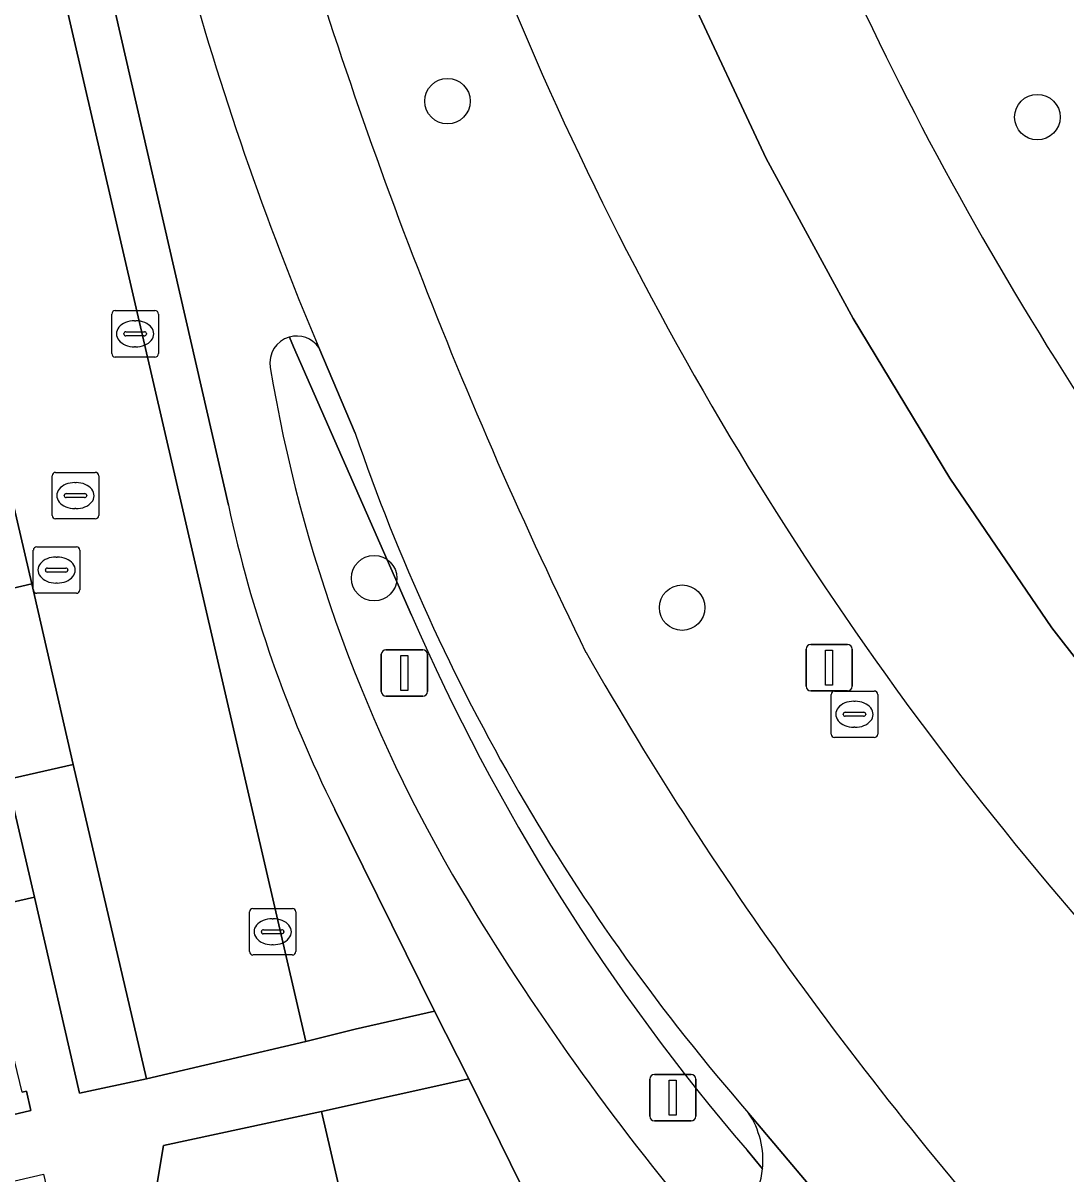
# Model space of a CAD drawing. Extents: x 156412 to 157779, y 382335 to 383768.
# Drawn here: x 156973.27 to 156995.69, y 382869.24 to 382893.96 of the extents above; entities that cross this region are included whole.
import ezdxf

# ---------------------------------------------------------------- set-up
doc = ezdxf.new("R2010")
doc.units = 0
for name, color, linetype in [('IMGEO_Berm_groen', 7, 'Continuous'), ('IMGEO_Boom', 7, 'Continuous'), ('IMGEO_Erf', 7, 'Continuous'), ('IMGEO_Fietspad_gesloten', 7, 'Continuous'), ('IMGEO_Groenvoorziening', 7, 'Continuous'), ('IMGEO_Haag', 7, 'Continuous'), ('IMGEO_Kolk', 7, 'Continuous'), ('IMGEO_Lichtmast', 7, 'Continuous'), ('IMGEO_Pand', 7, 'Continuous'), ('IMGEO_Rijbaan_lokaal_open', 7, 'Continuous'), ('IMGEO_Rijbaan_regionaal_gesloten', 7, 'Continuous'), ('IMGEO_Rioolput', 7, 'Continuous'), ('IMGEO_Verkeerseiland_groen', 7, 'Continuous'), ('IMGEO_Voetpad_open', 7, 'Continuous')]:
    doc.layers.add(name, color=color, linetype=linetype)

msp = doc.modelspace()

# ---------------------------------------------------------------- linework, layer by layer
at = {"layer": 'IMGEO_Berm_groen'}
for points in [[(156971.963, 382888.316), (156970.558, 382887.99), (156972.035, 382881.576), (156973.458, 382881.906)], [(156974.345, 382878.02), (156972.93, 382877.694), (156973.512, 382875.166), (156974.482, 382870.956), (156975.921, 382871.265)]]:
    msp.add_lwpolyline(points, close=True, dxfattribs=at)
for points in [[(156982.849, 382871.261), (156979.685, 382870.558), (156980.818, 382865.678), (156981.027, 382864.803), (156982.937, 382865.307)], [(156985.094, 382866.708), (156982.849, 382871.261)]]:
    msp.add_lwpolyline(points, dxfattribs=at)
for centre, radius, start, end in [((157056.402, 382925.074), 72.003, 199.21641, 216.51459), ((157079.135, 382926.418), 104.437, 196.22732, 206.12619), ((157051.264, 382922.518), 73.121, 202.1323, 221.28328), ((157052.723, 382918.878), 77.555, 209.71967, 222.48797)]:
    msp.add_arc(centre, radius, start, end, dxfattribs=at)
at = {"layer": 'IMGEO_Boom'}
for centre in [(156982.39, 382892.278), (156995.071, 382891.935), (156980.814, 382882.025), (156987.435, 382881.391)]:
    msp.add_circle(centre, 0.489, dxfattribs=at)
at = {"layer": 'IMGEO_Erf'}
msp.add_lwpolyline([(156972.308, 382874.899), (156973.512, 382875.166), (156972.93, 382877.694)], dxfattribs=at)
at = {"layer": 'IMGEO_Fietspad_gesloten'}
for points in [[(156979.624, 382886.983), (156980.408, 382885.14)], [(156992.974, 382865.655), (156988.864, 382870.528)], [(156988.864, 382870.528), (156992.974, 382865.655), (156993.032, 382865.598), (156993.087, 382865.539), (156993.14, 382865.477), (156994.554, 382863.812)]]:
    msp.add_lwpolyline(points, dxfattribs=at)
for centre, radius, start, end in [((157079.135, 382926.418), 104.437, 196.22732, 206.12619), ((157040.928, 382912.843), 66.536, 195.19869, 202.87182), ((157021.868, 382899.38), 43.837, 198.9561, 221.1601), ((157052.723, 382918.878), 77.555, 209.71967, 222.48797), ((156987.338, 382869.511), 1.834, 354.3922, 33.6803), ((156987.336, 382869.51), 1.836, 303.7195, 354.4405)]:
    msp.add_arc(centre, radius, start, end, dxfattribs=at)
at = {"layer": 'IMGEO_Groenvoorziening'}
for points in [[(156971.181, 382911.897), (156970.186, 382911.656), (156979.349, 382872.063), (156980.409, 382872.332), (156982.115, 382872.717), (156979.969, 382877.054)], [(156977.681, 382883.591), (156971.181, 382911.897)], [(156978.992, 382887.207), (156979.085, 382886.997), (156981.618, 382881.231)], [(156980.408, 382885.14), (156979.624, 382886.983)], [(156988.83, 382869.728), (156989.163, 382869.332)]]:
    msp.add_lwpolyline(points, dxfattribs=at)
for centre, radius, start, end in [((156979.151, 382886.652), 0.578, 35.0133, 105.955), ((157021.868, 382899.38), 43.837, 198.9561, 221.1601), ((157005.176, 382889.545), 28.132, 192.2196, 206.3612), ((157023.478, 382899.463), 45.658, 203.5359, 220.6368), ((156987.338, 382869.511), 1.834, 354.3922, 33.6803)]:
    msp.add_arc(centre, radius, start, end, dxfattribs=at)
at = {"layer": 'IMGEO_Haag'}
for points in [[(156971.181, 382911.897), (156970.186, 382911.656), (156979.349, 382872.063), (156980.409, 382872.332), (156982.115, 382872.717), (156979.969, 382877.054)], [(156977.681, 382883.591), (156971.181, 382911.897)], [(156978.992, 382887.207), (156979.085, 382886.997), (156981.618, 382881.231)], [(156980.408, 382885.14), (156979.624, 382886.983)], [(156988.83, 382869.728), (156989.163, 382869.332)]]:
    msp.add_lwpolyline(points, dxfattribs=at)
for centre, radius, start, end in [((156979.151, 382886.652), 0.578, 35.0133, 105.955), ((157021.868, 382899.38), 43.837, 198.9561, 221.1601), ((157005.176, 382889.545), 28.132, 192.2196, 206.3612), ((157023.478, 382899.463), 45.658, 203.5359, 220.6368), ((156987.338, 382869.511), 1.834, 354.3922, 33.6803)]:
    msp.add_arc(centre, radius, start, end, dxfattribs=at)
at = {"layer": 'IMGEO_Kolk'}
for p, q in [((156975.251, 382887.777), (156976.103, 382887.777)), ((156975.176, 382886.851), (156975.176, 382887.703)), ((156975.664, 382887.557), (156975.689, 382887.557)), ((156976.177, 382887.703), (156976.177, 382886.851)), ((156975.435, 382887.271), (156975.435, 382887.283)), ((156975.478, 382887.32), (156975.876, 382887.32)), ((156975.919, 382887.283), (156975.919, 382887.271)), ((156975.873, 382887.234), (156975.475, 382887.234)), ((156976.103, 382886.777), (156975.251, 382886.777)), ((156975.687, 382886.997), (156975.662, 382886.997)), ((156978.208, 382874.925), (156979.06, 382874.925)), ((156978.133, 382873.999), (156978.133, 382874.851)), ((156978.621, 382874.705), (156978.646, 382874.705)), ((156979.134, 382874.851), (156979.134, 382873.999)), ((156978.392, 382874.419), (156978.392, 382874.431)), ((156978.435, 382874.468), (156978.833, 382874.468)), ((156978.876, 382874.431), (156978.876, 382874.419)), ((156978.83, 382874.382), (156978.432, 382874.382)), ((156979.06, 382873.925), (156978.208, 382873.925)), ((156978.644, 382874.145), (156978.619, 382874.145))]:
    msp.add_line(p, q, dxfattribs=at)
for points in [[(156975.251, 382887.777), (156976.103, 382887.777)], [(156975.176, 382886.851), (156975.176, 382887.703)], [(156976.177, 382887.703), (156976.177, 382886.851)], [(156976.103, 382886.777), (156975.251, 382886.777)], [(156978.208, 382874.925), (156979.06, 382874.925)], [(156978.133, 382873.999), (156978.133, 382874.851)], [(156979.134, 382874.851), (156979.134, 382873.999)], [(156979.06, 382873.925), (156978.208, 382873.925)]]:
    msp.add_lwpolyline(points, dxfattribs=at)
for centre, radius, start, end in [((156975.253, 382887.701), 0.0765, 91.552, 178.448), ((156975.253, 382887.701), 0.0765, 91.552, 178.448), ((156976.101, 382887.701), 0.0765, 1.552, 88.448), ((156976.101, 382887.701), 0.0765, 1.552, 88.448), ((156975.475, 382887.28), 0.0403, 85.8775, 175.7526), ((156975.472, 382887.27), 0.0366, 178.938, 274.7102), ((156975.876, 382887.277), 0.043, 264.8664, 352.4533), ((156975.88, 382887.282), 0.0386, 1.7309, 96.639), ((156975.253, 382886.853), 0.0765, 181.552, 268.448), ((156975.253, 382886.853), 0.0765, 181.552, 268.448), ((156976.101, 382886.853), 0.0765, 271.552, 358.448), ((156976.101, 382886.853), 0.0765, 271.552, 358.448), ((156978.21, 382874.849), 0.0765, 91.552, 178.448), ((156978.21, 382874.849), 0.0765, 91.552, 178.448), ((156979.058, 382874.849), 0.0765, 1.552, 88.448), ((156979.058, 382874.849), 0.0765, 1.552, 88.448), ((156978.432, 382874.428), 0.0403, 85.8775, 175.7526), ((156978.429, 382874.418), 0.0366, 178.938, 274.7102), ((156978.833, 382874.425), 0.043, 264.8664, 352.4533), ((156978.837, 382874.43), 0.0386, 1.7309, 96.639), ((156978.21, 382874.001), 0.0765, 181.552, 268.448), ((156978.21, 382874.001), 0.0765, 181.552, 268.448), ((156979.058, 382874.001), 0.0765, 271.552, 358.448), ((156979.058, 382874.001), 0.0765, 271.552, 358.448)]:
    msp.add_arc(centre, radius, start, end, dxfattribs=at)
for centre, major_axis, ratio, start_param, end_param in [((156975.663, 382887.277), (-0.387, 0.002), 0.722429, 4.712389, 7.853982), ((156975.688, 382887.277), (-0.39, 0.002), 0.717154, 1.570796, 4.712389), ((156978.62, 382874.425), (-0.387, 0.002), 0.722429, 4.712389, 7.853982), ((156978.645, 382874.425), (-0.39, 0.002), 0.717154, 1.570796, 4.712389)]:
    msp.add_ellipse(centre, major_axis=major_axis, ratio=ratio, start_param=start_param, end_param=end_param, dxfattribs=at)
at = {"layer": 'IMGEO_Lichtmast'}
for p, q in [((156990.198, 382880.601), (156990.988, 382880.601)), ((156990.988, 382880.601), (156990.198, 382880.601)), ((156980.969, 382879.588), (156980.969, 382880.388)), ((156980.969, 382880.388), (156980.969, 382879.588)), ((156981.069, 382880.488), (156981.859, 382880.488)), ((156981.859, 382880.488), (156981.069, 382880.488)), ((156981.959, 382880.388), (156981.959, 382879.588)), ((156981.959, 382879.588), (156981.959, 382880.388)), ((156990.098, 382879.701), (156990.098, 382880.501)), ((156990.098, 382880.501), (156990.098, 382879.701)), ((156991.088, 382880.501), (156991.088, 382879.701)), ((156991.088, 382879.701), (156991.088, 382880.501)), ((156990.988, 382879.601), (156990.198, 382879.601)), ((156990.198, 382879.601), (156990.988, 382879.601)), ((156981.859, 382879.488), (156981.069, 382879.488)), ((156981.069, 382879.488), (156981.859, 382879.488)), ((156986.738, 382870.459), (156986.738, 382871.259)), ((156986.738, 382871.259), (156986.738, 382870.459)), ((156986.838, 382871.359), (156987.628, 382871.359)), ((156987.628, 382871.359), (156986.838, 382871.359)), ((156987.728, 382871.259), (156987.728, 382870.459)), ((156987.728, 382870.459), (156987.728, 382871.259)), ((156987.628, 382870.359), (156986.838, 382870.359)), ((156986.838, 382870.359), (156987.628, 382870.359))]:
    msp.add_line(p, q, dxfattribs=at)
for points in [[(156981.389, 382880.363), (156981.539, 382880.363), (156981.539, 382879.613), (156981.389, 382879.613), (156981.389, 382880.363)], [(156990.518, 382880.476), (156990.668, 382880.476), (156990.668, 382879.726), (156990.518, 382879.726), (156990.518, 382880.476)], [(156987.158, 382871.234), (156987.308, 382871.234), (156987.308, 382870.484), (156987.158, 382870.484), (156987.158, 382871.234)]]:
    msp.add_lwpolyline(points, dxfattribs=at)
for centre, start, end in [((156990.198, 382880.501), 90, 180), ((156990.198, 382880.501), 90, 180), ((156990.988, 382880.501), 0, 90), ((156990.988, 382880.501), 360, 90), ((156981.069, 382880.388), 90, 180), ((156981.069, 382880.388), 90, 180), ((156981.859, 382880.388), 0, 90), ((156981.859, 382880.388), 360, 90), ((156990.198, 382879.701), 180, 270), ((156990.198, 382879.701), 180, 270), ((156990.988, 382879.701), 270, 0), ((156990.988, 382879.701), 270, 0), ((156981.069, 382879.588), 180, 270), ((156981.069, 382879.588), 180, 270), ((156981.859, 382879.588), 270, 0), ((156981.859, 382879.588), 270, 0), ((156986.838, 382871.259), 90, 180), ((156986.838, 382871.259), 90, 180), ((156987.628, 382871.259), 0, 90), ((156987.628, 382871.259), 360, 90), ((156986.838, 382870.459), 180, 270), ((156986.838, 382870.459), 180, 270), ((156987.628, 382870.459), 270, 0), ((156987.628, 382870.459), 270, 0)]:
    msp.add_arc(centre, 0.1, start, end, dxfattribs=at)
at = {"layer": 'IMGEO_Pand'}
msp.add_lwpolyline([(156970.034, 382869.896), (156970.059, 382869.788), (156973.436, 382870.586), (156973.343, 382870.996), (156973.251, 382870.974), (156972.606, 382873.61), (156969.391, 382872.867)], close=True, dxfattribs=at)
at = {"layer": 'IMGEO_Rijbaan_lokaal_open'}
msp.add_lwpolyline([(156958.566, 382946.144), (156959.106, 382943.965), (156960.013, 382940.109), (156961.48, 382933.643), (156962.404, 382929.759), (156963.893, 382923.301), (156964.788, 382919.419), (156966.304, 382912.922), (156967.191, 382909.029), (156968.672, 382902.622), (156969.571, 382898.721), (156971.049, 382892.253), (156971.963, 382888.316), (156973.458, 382881.906), (156974.345, 382878.02), (156975.921, 382871.265), (156979.349, 382872.063), (156970.186, 382911.656)], dxfattribs=at)
for points in [[(156973.458, 382881.906), (156972.035, 382881.576), (156972.101, 382881.29), (156972.872, 382877.945), (156972.93, 382877.694), (156974.345, 382878.02)], [(156979.685, 382870.558), (156976.289, 382869.832), (156975.39, 382864.491), (156977.945, 382865.05), (156980.818, 382865.678)]]:
    msp.add_lwpolyline(points, close=True, dxfattribs=at)
at = {"layer": 'IMGEO_Rijbaan_regionaal_gesloten'}
for points in [[(156978.782, 382941.184), (156975.509, 382955.343), (156975.491, 382955.442), (156971.703, 382954.608), (156974.563, 382944.839), (156977.939, 382930.341), (156981.738, 382914.026), (156983.759, 382905.876), (156984.778, 382902.066), (156986.045, 382898.331), (156987.542, 382894.682), (156989.243, 382891.043), (156991.108, 382887.606), (156993.19, 382884.173), (156995.385, 382880.96), (156997.855, 382877.785), (157000.491, 382874.849), (157003.289, 382872.069), (157006.198, 382869.403), (157009.183, 382866.824)], [(157006.494, 382864.744), (157008.308, 382863.258), (157050.347, 382827.796), (157052.459, 382830.26), (157024.101, 382854.154), (157015.155, 382861.664), (157012.124, 382864.283), (157009.183, 382866.824), (157006.198, 382869.403), (157003.289, 382872.069), (157000.491, 382874.849), (156997.855, 382877.785), (156995.385, 382880.96), (156993.19, 382884.173), (156991.108, 382887.606), (156989.243, 382891.043), (156987.542, 382894.682), (156986.045, 382898.331), (156984.778, 382902.066), (156983.759, 382905.876), (156981.738, 382914.026), (156977.939, 382930.341), (156974.563, 382944.839), (156971.703, 382954.608)]]:
    msp.add_lwpolyline(points, dxfattribs=at)
for centre, radius, start, end in [((157056.402, 382925.074), 72.003, 199.21641, 216.51459), ((157051.264, 382922.518), 73.121, 202.1323, 221.28328)]:
    msp.add_arc(centre, radius, start, end, dxfattribs=at)
at = {"layer": 'IMGEO_Rioolput'}
for p, q in [((156973.969, 382884.299), (156974.821, 382884.299)), ((156973.894, 382883.373), (156973.894, 382884.225)), ((156974.382, 382884.079), (156974.407, 382884.079)), ((156974.895, 382884.225), (156974.895, 382883.373)), ((156974.153, 382883.793), (156974.153, 382883.805)), ((156974.196, 382883.842), (156974.594, 382883.842)), ((156974.637, 382883.805), (156974.637, 382883.793)), ((156974.591, 382883.756), (156974.193, 382883.756)), ((156974.405, 382883.519), (156974.38, 382883.519)), ((156974.821, 382883.299), (156973.969, 382883.299)), ((156973.489, 382881.774), (156973.489, 382882.626)), ((156973.564, 382882.7), (156974.416, 382882.7)), ((156974.49, 382882.626), (156974.49, 382881.774)), ((156973.977, 382882.48), (156974.002, 382882.48)), ((156973.748, 382882.194), (156973.748, 382882.206)), ((156974.186, 382882.157), (156973.788, 382882.157)), ((156973.791, 382882.243), (156974.189, 382882.243)), ((156974.232, 382882.206), (156974.232, 382882.194)), ((156974, 382881.92), (156973.975, 382881.92)), ((156974.416, 382881.7), (156973.564, 382881.7)), ((156990.638, 382878.673), (156990.638, 382879.525)), ((156990.713, 382879.599), (156991.565, 382879.599)), ((156991.126, 382879.379), (156991.151, 382879.379)), ((156991.639, 382879.525), (156991.639, 382878.673)), ((156990.94, 382879.142), (156991.338, 382879.142)), ((156990.897, 382879.093), (156990.897, 382879.105)), ((156991.335, 382879.056), (156990.937, 382879.056)), ((156991.381, 382879.105), (156991.381, 382879.093)), ((156991.149, 382878.819), (156991.124, 382878.819)), ((156991.565, 382878.599), (156990.713, 382878.599))]:
    msp.add_line(p, q, dxfattribs=at)
for points in [[(156973.969, 382884.299), (156974.821, 382884.299)], [(156973.894, 382883.373), (156973.894, 382884.225)], [(156974.895, 382884.225), (156974.895, 382883.373)], [(156974.821, 382883.299), (156973.969, 382883.299)], [(156973.489, 382881.774), (156973.489, 382882.626)], [(156973.564, 382882.7), (156974.416, 382882.7)], [(156974.49, 382882.626), (156974.49, 382881.774)], [(156974.416, 382881.7), (156973.564, 382881.7)], [(156990.638, 382878.673), (156990.638, 382879.525)], [(156990.713, 382879.599), (156991.565, 382879.599)], [(156991.639, 382879.525), (156991.639, 382878.673)], [(156991.565, 382878.599), (156990.713, 382878.599)]]:
    msp.add_lwpolyline(points, dxfattribs=at)
for centre, radius, start, end in [((156973.971, 382884.223), 0.0765, 91.552, 178.448), ((156973.971, 382884.223), 0.0765, 91.552, 178.448), ((156974.819, 382884.223), 0.0765, 1.552, 88.448), ((156974.819, 382884.223), 0.0765, 1.552, 88.448), ((156974.193, 382883.802), 0.0403, 85.8775, 175.7526), ((156974.598, 382883.804), 0.0386, 1.7309, 96.639), ((156974.19, 382883.792), 0.0366, 178.938, 274.7102), ((156974.594, 382883.799), 0.043, 264.8664, 352.4533), ((156973.971, 382883.375), 0.0765, 181.552, 268.448), ((156973.971, 382883.375), 0.0765, 181.552, 268.448), ((156974.819, 382883.375), 0.0765, 271.552, 358.448), ((156974.819, 382883.375), 0.0765, 271.552, 358.448), ((156973.566, 382882.624), 0.0765, 91.552, 178.448), ((156973.566, 382882.624), 0.0765, 91.552, 178.448), ((156974.414, 382882.624), 0.0765, 1.552, 88.448), ((156974.414, 382882.624), 0.0765, 1.552, 88.448), ((156973.788, 382882.203), 0.0403, 85.8775, 175.7526), ((156973.785, 382882.193), 0.0366, 178.938, 274.7102), ((156974.189, 382882.2), 0.043, 264.8664, 352.4533), ((156974.193, 382882.205), 0.0386, 1.7309, 96.639), ((156973.566, 382881.776), 0.0765, 181.552, 268.448), ((156973.566, 382881.776), 0.0765, 181.552, 268.448), ((156974.414, 382881.776), 0.0765, 271.552, 358.448), ((156974.414, 382881.776), 0.0765, 271.552, 358.448), ((156990.715, 382879.523), 0.0765, 91.552, 178.448), ((156990.715, 382879.523), 0.0765, 91.552, 178.448), ((156991.563, 382879.523), 0.0765, 1.552, 88.448), ((156991.563, 382879.523), 0.0765, 1.552, 88.448), ((156990.937, 382879.102), 0.0403, 85.8775, 175.7526), ((156991.342, 382879.104), 0.0386, 1.7309, 96.639), ((156990.934, 382879.092), 0.0366, 178.938, 274.7102), ((156991.338, 382879.099), 0.043, 264.8664, 352.4533), ((156990.715, 382878.675), 0.0765, 181.552, 268.448), ((156990.715, 382878.675), 0.0765, 181.552, 268.448), ((156991.563, 382878.675), 0.0765, 271.552, 358.448), ((156991.563, 382878.675), 0.0765, 271.552, 358.448)]:
    msp.add_arc(centre, radius, start, end, dxfattribs=at)
for centre, major_axis, ratio, start_param, end_param in [((156974.381, 382883.799), (-0.387, 0.002), 0.722429, 4.712389, 7.853982), ((156974.406, 382883.799), (-0.39, 0.002), 0.717154, 1.570796, 4.712389), ((156973.976, 382882.2), (-0.387, 0.002), 0.722429, 4.712389, 7.853982), ((156974.001, 382882.2), (-0.39, 0.002), 0.717154, 1.570796, 4.712389), ((156991.125, 382879.099), (-0.387, 0.002), 0.722429, 4.712389, 7.853982), ((156991.15, 382879.099), (-0.39, 0.002), 0.717154, 1.570796, 4.712389)]:
    msp.add_ellipse(centre, major_axis=major_axis, ratio=ratio, start_param=start_param, end_param=end_param, dxfattribs=at)
at = {"layer": 'IMGEO_Verkeerseiland_groen'}
for points in [[(156981.618, 382881.231), (156979.085, 382886.997), (156978.992, 382887.207)], [(156989.163, 382869.332), (156988.83, 382869.728)]]:
    msp.add_lwpolyline(points, dxfattribs=at)
for centre, radius, start, end in [((156979.151, 382886.65), 0.579, 105.9713, 189.4509), ((157010.55, 382891.891), 32.412, 189.4755, 210.7372), ((157023.478, 382899.463), 45.658, 203.5359, 220.6368), ((157030.248, 382903.78), 55.42, 210.8937, 220.0918), ((156987.336, 382869.51), 1.836, 303.7195, 354.4405)]:
    msp.add_arc(centre, radius, start, end, dxfattribs=at)
at = {"layer": 'IMGEO_Voetpad_open'}
for points in [[(156963.505, 382944.87), (156970.724, 382913.858), (156969.739, 382913.653), (156970.186, 382911.656), (156971.181, 382911.897), (156977.681, 382883.591)], [(156979.969, 382877.054), (156982.115, 382872.717), (156982.849, 382871.261), (156985.094, 382866.708)], [(156968.926, 382868.104), (156973.711, 382869.211), (156974.849, 382864.375), (156975.39, 382864.491), (156976.289, 382869.832), (156979.685, 382870.558), (156982.849, 382871.261), (156982.115, 382872.717), (156980.409, 382872.332), (156979.349, 382872.063), (156975.921, 382871.265), (156974.482, 382870.956), (156973.512, 382875.166), (156972.308, 382874.899)], [(156973.251, 382870.974), (156973.343, 382870.996), (156973.436, 382870.586), (156970.059, 382869.788)]]:
    msp.add_lwpolyline(points, dxfattribs=at)
for centre, radius, start, end in [((157040.928, 382912.843), 66.536, 195.19869, 202.87182), ((156979.151, 382886.65), 0.579, 105.9713, 189.4509), ((156979.151, 382886.652), 0.578, 35.0133, 105.955), ((157010.55, 382891.891), 32.412, 189.4755, 210.7372), ((157005.176, 382889.545), 28.132, 192.2196, 206.3612), ((157030.248, 382903.78), 55.42, 210.8937, 220.0918)]:
    msp.add_arc(centre, radius, start, end, dxfattribs=at)

doc.saveas('drawing.dxf')
